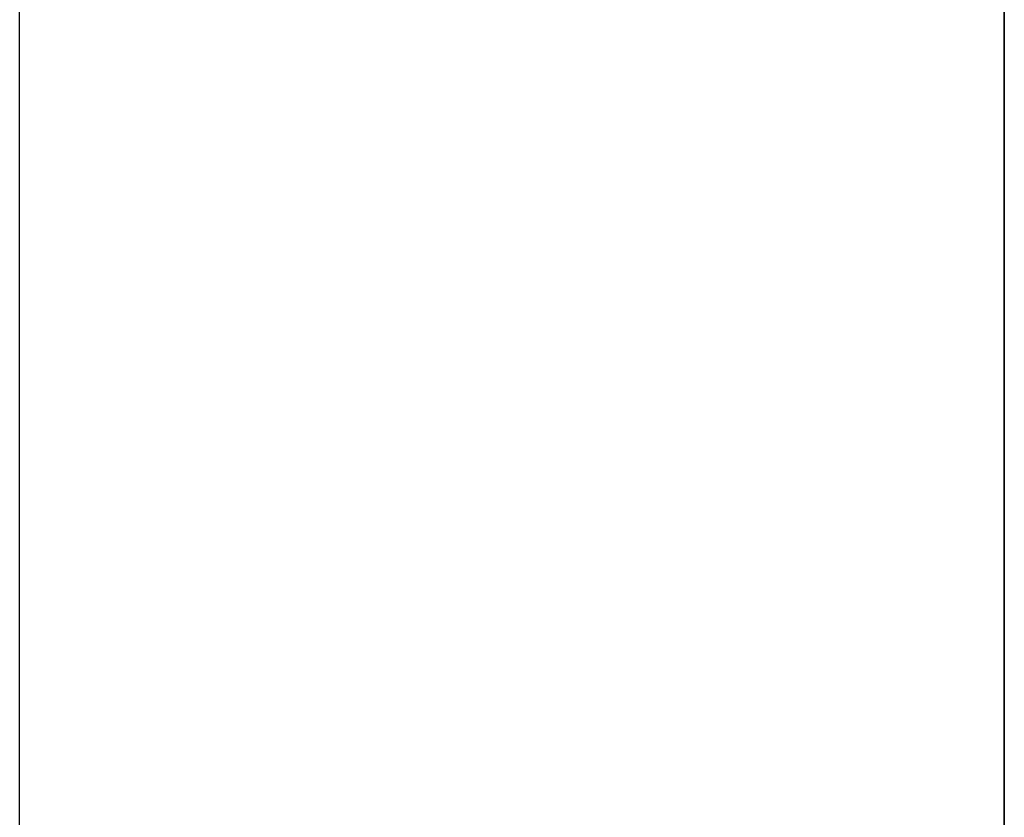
# Model space of a CAD drawing. Extents: x -270 to 272, y -152 to 146.
# Tile 565 of 656: x 228.468 to 228.568, y -21.2366 to -21.1556. Entities that reach past the tile are written whole.
import ezdxf

# ---------------------------------------------------------------- set-up
doc = ezdxf.new("R2010")
doc.units = 0
doc.layers.get('0').update_dxf_attribs({"linetype": 'CONTINUOUS'})

msp = doc.modelspace()

# ---------------------------------------------------------------- linework, layer by layer
at = {"color": 250}
msp.add_line((228.56797, -21.6826), (228.56797, 145.78188), dxfattribs=at)
msp.add_line((228.56797, -21.6826), (228.56797, 145.78188), dxfattribs=at)
for p, q in [((228.56797, -22.88059), (228.56797, -18.88059)), ((228.56797, -18.88059), (228.56797, -22.88059)), ((228.56797, -18.88059), (228.56797, -22.88059)), ((228.56797, -22.88059), (228.56797, -18.88059)), ((228.56797, -22.88059), (228.56797, -18.88059)), ((228.56797, -18.88059), (228.56797, -22.88059)), ((228.56797, -18.88059), (228.56797, -22.88059)), ((228.56797, -22.88059), (228.56797, -18.88059)), ((228.56797, -22.88059), (228.56797, -18.88059)), ((228.56797, -18.88059), (228.56797, -22.88059)), ((228.56797, -18.88059), (228.56797, -22.88059)), ((228.56797, -22.88059), (228.56797, -18.88059)), ((228.56797, -22.88059), (228.56797, -18.88059)), ((228.56797, -18.88059), (228.56797, -22.88059)), ((228.56797, -18.88059), (228.56797, -22.88059)), ((228.56797, -22.88059), (228.56797, -18.88059)), ((228.56797, -22.88059), (228.56797, -18.88059)), ((228.56797, -18.88059), (228.56797, -22.88059)), ((228.56797, -18.88059), (228.56797, -22.88059)), ((228.56797, -22.88059), (228.56797, -18.88059)), ((228.56797, -22.88059), (228.56797, -18.88059)), ((228.56797, -18.88059), (228.56797, -22.88059)), ((228.56797, -18.88059), (228.56797, -22.88059)), ((228.56797, -22.88059), (228.56797, -18.88059)), ((228.56797, -22.88059), (228.56797, -18.88059)), ((228.56797, -18.88059), (228.56797, -22.88059)), ((228.56797, -18.88059), (228.56797, -22.88059)), ((228.56797, -22.88059), (228.56797, -18.88059)), ((228.56797, -22.88059), (228.56797, -18.88059)), ((228.56797, -18.88059), (228.56797, -22.88059)), ((228.56797, -18.88059), (228.56797, -22.88059)), ((228.56797, -22.88059), (228.56797, -18.88059)), ((228.56797, -22.88059), (228.56797, -18.88059)), ((228.56797, -18.88059), (228.56797, -22.88059)), ((228.56797, -18.88059), (228.56797, -22.88059)), ((228.56797, -22.88059), (228.56797, -18.88059)), ((228.56797, -22.88059), (228.56797, -18.88059)), ((228.56797, -18.88059), (228.56797, -22.88059)), ((228.56797, -18.88059), (228.56797, -22.88059)), ((228.56797, -22.88059), (228.56797, -18.88059)), ((228.56797, -22.88059), (228.56797, -18.88059)), ((228.56797, -18.88059), (228.56797, -22.88059)), ((228.56797, -18.88059), (228.56797, -22.88059)), ((228.56797, -22.88059), (228.56797, -18.88059)), ((228.56797, -22.88059), (228.56797, -18.88059)), ((228.56797, -18.88059), (228.56797, -22.88059)), ((228.56797, -18.88059), (228.56797, -22.88059)), ((228.56797, -22.88059), (228.56797, -18.88059)), ((228.56797, -22.88059), (228.56797, -18.88059)), ((228.56797, -18.88059), (228.56797, -22.88059)), ((228.56797, -18.88059), (228.56797, -22.88059)), ((228.56797, -22.88059), (228.56797, -18.88059)), ((228.56797, -22.88059), (228.56797, -18.88059)), ((228.56797, -18.88059), (228.56797, -22.88059)), ((228.56797, -18.88059), (228.56797, -22.88059)), ((228.56797, -22.88059), (228.56797, -18.88059)), ((228.56797, -21.03621), (228.56797, -22.67467)), ((228.46797, -22.69459), (228.46797, -21.05459))]:
    msp.add_line(p, q)

doc.saveas('drawing.dxf')
